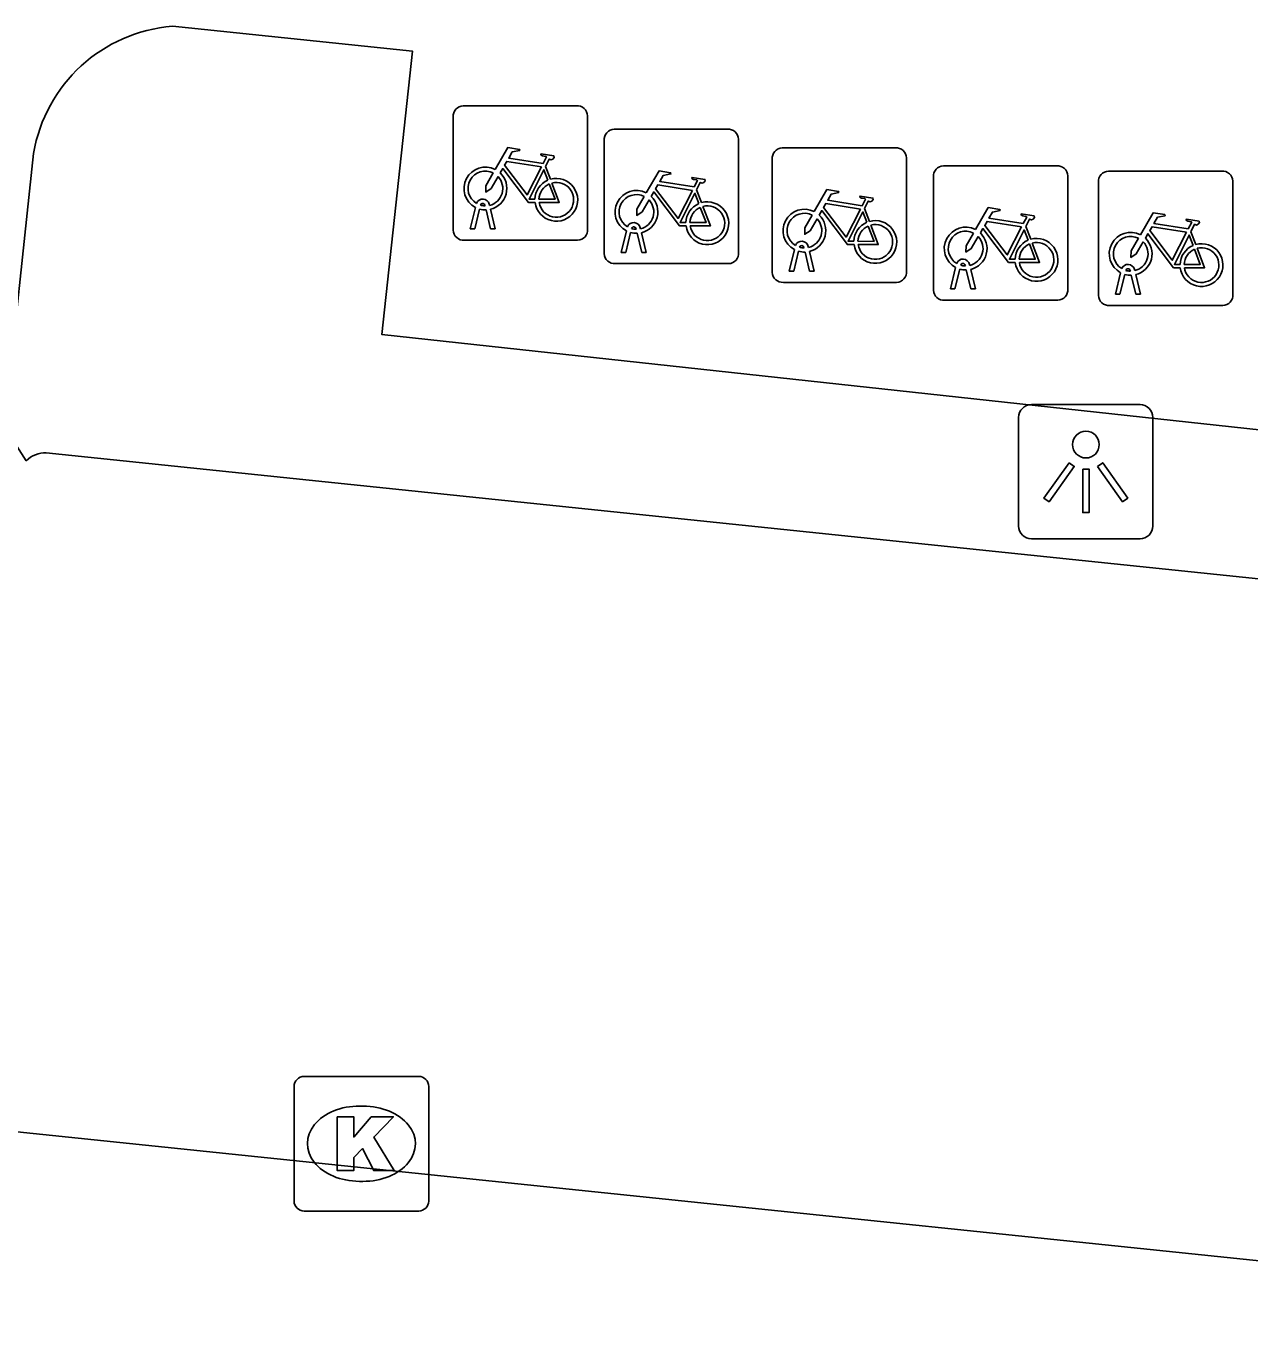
# Model space of a CAD drawing. Extents: x 162026 to 163499, y 387297 to 388169.
# Drawn here: x 162191.2 to 162200.29, y 388092.48 to 388102.26 of the extents above; entities that cross this region are included whole.
import ezdxf

# ---------------------------------------------------------------- set-up
doc = ezdxf.new("R2010")
doc.units = 0
for name, color, linetype in [('IMGEO_Fietsenrek', 7, 'Continuous'), ('IMGEO_Kolk', 7, 'Continuous'), ('IMGEO_Lichtpunt', 7, 'Continuous'), ('IMGEO_Parkeervlak_open', 7, 'Continuous'), ('IMGEO_Rijbaan_lokaal_open', 7, 'Continuous'), ('IMGEO_Voetpad_open', 7, 'Continuous')]:
    doc.layers.add(name, color=color, linetype=linetype)

msp = doc.modelspace()

# ---------------------------------------------------------------- linework, layer by layer
at = {"layer": 'IMGEO_Fietsenrek'}
for p, q in [((162194.4439, 388101.6665), (162195.2848, 388101.6665)), ((162195.2848, 388101.6665), (162194.4439, 388101.6665)), ((162194.3695, 388100.7419), (162194.3695, 388101.5828)), ((162194.3695, 388101.5828), (162194.3695, 388100.7419)), ((162195.3685, 388101.5921), (162195.3685, 388100.7512)), ((162195.3685, 388100.7512), (162195.3685, 388101.5921)), ((162195.5659, 388101.4925), (162196.4068, 388101.4925)), ((162196.4068, 388101.4925), (162195.5659, 388101.4925)), ((162195.4915, 388100.5679), (162195.4915, 388101.4088)), ((162195.4915, 388101.4088), (162195.4915, 388100.5679)), ((162196.4905, 388101.4181), (162196.4905, 388100.5772)), ((162196.4905, 388100.5772), (162196.4905, 388101.4181)), ((162196.8139, 388101.3535), (162197.6548, 388101.3535)), ((162197.6548, 388101.3535), (162196.8139, 388101.3535)), ((162197.7385, 388101.2791), (162197.7385, 388100.4382)), ((162197.7385, 388100.4382), (162197.7385, 388101.2791)), ((162195.0562, 388101.2162), (162195.0925, 388101.121)), ((162196.7395, 388100.4289), (162196.7395, 388101.2698)), ((162196.7395, 388101.2698), (162196.7395, 388100.4289)), ((162198.0119, 388101.2205), (162198.8528, 388101.2205)), ((162198.8528, 388101.2205), (162198.0119, 388101.2205)), ((162199.2379, 388101.1815), (162200.0788, 388101.1815)), ((162200.0788, 388101.1815), (162199.2379, 388101.1815)), ((162197.9375, 388100.2959), (162197.9375, 388101.1368)), ((162197.9375, 388101.1368), (162197.9375, 388100.2959)), ((162198.9365, 388101.1461), (162198.9365, 388100.3052)), ((162198.9365, 388100.3052), (162198.9365, 388101.1461)), ((162199.1635, 388100.2569), (162199.1635, 388101.0978)), ((162199.1635, 388101.0978), (162199.1635, 388100.2569)), ((162200.1625, 388101.1071), (162200.1625, 388100.2662)), ((162200.1625, 388100.2662), (162200.1625, 388101.1071)), ((162196.1782, 388101.0422), (162196.2145, 388100.947)), ((162194.4965, 388100.7513), (162194.5348, 388100.9113)), ((162194.5652, 388100.8991), (162194.5299, 388100.7513)), ((162194.6069, 388100.9229), (162194.6059, 388100.9272)), ((162194.648, 388100.7513), (162194.6141, 388100.893)), ((162194.6376, 388100.9344), (162194.6394, 388100.9265)), ((162194.6464, 388100.8973), (162194.6814, 388100.7513)), ((162197.4262, 388100.9032), (162197.4625, 388100.808)), ((162194.5299, 388100.7513), (162194.4965, 388100.7513)), ((162194.6814, 388100.7513), (162194.648, 388100.7513)), ((162195.6185, 388100.5773), (162195.6568, 388100.7373)), ((162195.6872, 388100.7251), (162195.6519, 388100.5773)), ((162195.7289, 388100.7489), (162195.7279, 388100.7532)), ((162195.77, 388100.5773), (162195.7361, 388100.719)), ((162195.7596, 388100.7604), (162195.7614, 388100.7525)), ((162195.7684, 388100.7233), (162195.8034, 388100.5773)), ((162198.6242, 388100.7702), (162198.6605, 388100.675)), ((162199.8502, 388100.7312), (162199.8865, 388100.636)), ((162195.2941, 388100.6675), (162194.4532, 388100.6675)), ((162194.4532, 388100.6675), (162195.2941, 388100.6675)), ((162196.8665, 388100.4383), (162196.9048, 388100.5983)), ((162196.9769, 388100.6099), (162196.9759, 388100.6142)), ((162197.0076, 388100.6214), (162197.0094, 388100.6135)), ((162196.4161, 388100.4935), (162195.5752, 388100.4935)), ((162195.5752, 388100.4935), (162196.4161, 388100.4935)), ((162195.6519, 388100.5773), (162195.6185, 388100.5773)), ((162195.8034, 388100.5773), (162195.77, 388100.5773)), ((162196.9352, 388100.5861), (162196.8999, 388100.4383)), ((162197.018, 388100.4383), (162196.9841, 388100.58)), ((162197.0164, 388100.5843), (162197.0514, 388100.4383)), ((162196.8999, 388100.4383), (162196.8665, 388100.4383)), ((162197.0514, 388100.4383), (162197.018, 388100.4383)), ((162198.0645, 388100.3053), (162198.1028, 388100.4653)), ((162198.1332, 388100.4531), (162198.0979, 388100.3053)), ((162198.1749, 388100.4769), (162198.1739, 388100.4812)), ((162198.216, 388100.3053), (162198.1821, 388100.447)), ((162198.2056, 388100.4884), (162198.2074, 388100.4805)), ((162198.2144, 388100.4513), (162198.2494, 388100.3053)), ((162199.2905, 388100.2663), (162199.3288, 388100.4263)), ((162199.3592, 388100.4141), (162199.3239, 388100.2663)), ((162199.4009, 388100.4379), (162199.3999, 388100.4422)), ((162199.442, 388100.2663), (162199.4081, 388100.408)), ((162199.4316, 388100.4494), (162199.4334, 388100.4415)), ((162199.4404, 388100.4123), (162199.4754, 388100.2663)), ((162197.6641, 388100.3545), (162196.8232, 388100.3545)), ((162196.8232, 388100.3545), (162197.6641, 388100.3545)), ((162198.0979, 388100.3053), (162198.0645, 388100.3053)), ((162198.2494, 388100.3053), (162198.216, 388100.3053)), ((162198.8621, 388100.2215), (162198.0212, 388100.2215)), ((162198.0212, 388100.2215), (162198.8621, 388100.2215)), ((162199.3239, 388100.2663), (162199.2905, 388100.2663)), ((162199.4754, 388100.2663), (162199.442, 388100.2663)), ((162200.0881, 388100.1825), (162199.2472, 388100.1825)), ((162199.2472, 388100.1825), (162200.0881, 388100.1825))]:
    msp.add_line(p, q, dxfattribs=at)
for points in [[(162194.6821, 388101.1932), (162194.7768, 388101.3567), (162194.863, 388101.3429), (162194.8647, 388101.3342), (162194.8086, 388101.3233), (162194.7824, 388101.278), (162195.0376, 388101.2372)], [(162195.0376, 388101.2372), (162195.0626, 388101.286), (162195.0575, 388101.29), (162195.0343, 388101.2937), (162195.0216, 388101.3012), (162195.0206, 388101.3043), (162195.0228, 388101.3089), (162195.1176, 388101.2938), (162195.1199, 388101.2835), (162195.1105, 388101.2711), (162195.0981, 388101.2647), (162195.0836, 388101.2709), (162195.0562, 388101.2162)], [(162194.9778, 388100.9485), (162194.9281, 388100.9486), (162194.7374, 388101.2003), (162194.7184, 388101.1675)], [(162195.0247, 388101.212), (162194.7679, 388101.253), (162194.7512, 388101.2242), (162194.9182, 388101.0039), (162195.0247, 388101.212)], [(162195.0727, 388101.114), (162195.0434, 388101.1908), (162194.934, 388100.9727), (162194.9767, 388100.9726)], [(162195.8041, 388101.0192), (162195.8988, 388101.1827), (162195.985, 388101.1689), (162195.9867, 388101.1602), (162195.9306, 388101.1493), (162195.9044, 388101.104), (162196.1596, 388101.0632)], [(162194.7028, 388101.1407), (162194.6512, 388101.0515), (162194.6113, 388101.0255), (162194.6125, 388101.073), (162194.667, 388101.1672)], [(162195.0067, 388100.9725), (162195.1266, 388100.9723), (162195.0834, 388101.0859)], [(162195.1032, 388101.0928), (162195.1582, 388100.9482), (162195.0081, 388100.9485)], [(162196.1467, 388101.038), (162195.8899, 388101.079), (162195.8732, 388101.0502), (162196.0402, 388100.8299), (162196.1467, 388101.038)], [(162196.1596, 388101.0632), (162196.1846, 388101.112), (162196.1795, 388101.116), (162196.1563, 388101.1197), (162196.1436, 388101.1272), (162196.1426, 388101.1303), (162196.1448, 388101.1349), (162196.2396, 388101.1198), (162196.2419, 388101.1095), (162196.2325, 388101.0971), (162196.2201, 388101.0907), (162196.2056, 388101.0969), (162196.1782, 388101.0422)], [(162195.8248, 388100.9667), (162195.7732, 388100.8775), (162195.7333, 388100.8515), (162195.7345, 388100.899), (162195.789, 388100.9932)], [(162196.0998, 388100.7745), (162196.0501, 388100.7746), (162195.8594, 388101.0263), (162195.8404, 388100.9935)], [(162196.1947, 388100.94), (162196.1654, 388101.0168), (162196.056, 388100.7987), (162196.0987, 388100.7986)], [(162197.0521, 388100.8802), (162197.1468, 388101.0437), (162197.233, 388101.0299), (162197.2347, 388101.0212), (162197.1786, 388101.0103), (162197.1524, 388100.965), (162197.4076, 388100.9242)], [(162197.4076, 388100.9242), (162197.4326, 388100.973), (162197.4275, 388100.977), (162197.4043, 388100.9807), (162197.3916, 388100.9882), (162197.3906, 388100.9913), (162197.3928, 388100.9959), (162197.4876, 388100.9808), (162197.4899, 388100.9705), (162197.4805, 388100.9581), (162197.4681, 388100.9517), (162197.4536, 388100.9579), (162197.4262, 388100.9032)], [(162196.1287, 388100.7985), (162196.2486, 388100.7983), (162196.2054, 388100.9119)], [(162196.2252, 388100.9188), (162196.2802, 388100.7742), (162196.1301, 388100.7745)], [(162197.3478, 388100.6355), (162197.2981, 388100.6356), (162197.1074, 388100.8873), (162197.0884, 388100.8545)], [(162197.3947, 388100.899), (162197.1379, 388100.94), (162197.1212, 388100.9112), (162197.2882, 388100.6909), (162197.3947, 388100.899)], [(162198.2501, 388100.7472), (162198.3448, 388100.9107), (162198.431, 388100.8969), (162198.4327, 388100.8882), (162198.3766, 388100.8773), (162198.3504, 388100.832), (162198.6056, 388100.7912)], [(162197.0728, 388100.8277), (162197.0212, 388100.7385), (162196.9813, 388100.7125), (162196.9825, 388100.76), (162197.037, 388100.8542)], [(162197.4427, 388100.801), (162197.4134, 388100.8778), (162197.304, 388100.6597), (162197.3467, 388100.6596)], [(162198.5927, 388100.766), (162198.3359, 388100.807), (162198.3192, 388100.7782), (162198.4862, 388100.5579), (162198.5927, 388100.766)], [(162198.6056, 388100.7912), (162198.6306, 388100.84), (162198.6255, 388100.844), (162198.6023, 388100.8477), (162198.5896, 388100.8552), (162198.5886, 388100.8583), (162198.5908, 388100.8629), (162198.6856, 388100.8478), (162198.6879, 388100.8375), (162198.6785, 388100.8251), (162198.6661, 388100.8187), (162198.6516, 388100.8249), (162198.6242, 388100.7702)], [(162199.4761, 388100.7082), (162199.5708, 388100.8717), (162199.657, 388100.8579), (162199.6587, 388100.8492), (162199.6026, 388100.8383), (162199.5764, 388100.793), (162199.8316, 388100.7522)], [(162199.8316, 388100.7522), (162199.8566, 388100.801), (162199.8515, 388100.805), (162199.8283, 388100.8087), (162199.8156, 388100.8162), (162199.8146, 388100.8193), (162199.8168, 388100.8239), (162199.9116, 388100.8088), (162199.9139, 388100.7985), (162199.9045, 388100.7861), (162199.8921, 388100.7797), (162199.8776, 388100.7859), (162199.8502, 388100.7312)], [(162197.3767, 388100.6595), (162197.4966, 388100.6593), (162197.4534, 388100.7729)], [(162197.4732, 388100.7798), (162197.5282, 388100.6352), (162197.3781, 388100.6355)], [(162198.2708, 388100.6947), (162198.2192, 388100.6055), (162198.1793, 388100.5795), (162198.1805, 388100.627), (162198.235, 388100.7212)], [(162198.5458, 388100.5025), (162198.4961, 388100.5026), (162198.3054, 388100.7543), (162198.2864, 388100.7215)], [(162198.6407, 388100.668), (162198.6114, 388100.7448), (162198.502, 388100.5267), (162198.5447, 388100.5266)], [(162199.7718, 388100.4635), (162199.7221, 388100.4636), (162199.5314, 388100.7153), (162199.5124, 388100.6825)], [(162199.8187, 388100.727), (162199.5619, 388100.768), (162199.5452, 388100.7392), (162199.7122, 388100.5189), (162199.8187, 388100.727)], [(162199.8667, 388100.629), (162199.8374, 388100.7058), (162199.728, 388100.4877), (162199.7707, 388100.4876)], [(162198.5747, 388100.5265), (162198.6946, 388100.5263), (162198.6514, 388100.6399)], [(162198.6712, 388100.6468), (162198.7262, 388100.5022), (162198.5761, 388100.5025)], [(162199.4968, 388100.6557), (162199.4452, 388100.5665), (162199.4053, 388100.5405), (162199.4065, 388100.588), (162199.461, 388100.6822)], [(162199.8007, 388100.4875), (162199.9206, 388100.4873), (162199.8774, 388100.6009)], [(162199.8972, 388100.6078), (162199.9522, 388100.4632), (162199.8021, 388100.4635)]]:
    msp.add_lwpolyline(points, dxfattribs=at)
for centre, radius, start, end in [((162194.4472, 388101.5886), 0.0779, 92.4484, 184.28452), ((162194.4472, 388101.5886), 0.0779, 92.4484, 184.28452), ((162195.2906, 388101.5888), 0.0779, 2.4484, 94.28452), ((162195.2906, 388101.5888), 0.0779, 2.4484, 94.28452), ((162195.5692, 388101.4146), 0.0779, 92.4484, 184.28452), ((162195.5692, 388101.4146), 0.0779, 92.4484, 184.28452), ((162196.4126, 388101.4148), 0.0779, 2.4484, 94.28452), ((162196.4126, 388101.4148), 0.0779, 2.4484, 94.28452), ((162196.8172, 388101.2756), 0.0779, 92.4484, 184.28452), ((162196.8172, 388101.2756), 0.0779, 92.4484, 184.28452), ((162197.6606, 388101.2758), 0.0779, 2.4484, 94.28452), ((162197.6606, 388101.2758), 0.0779, 2.4484, 94.28452), ((162194.6091, 388101.0519), 0.159, 62.67661, 242.13685), ((162194.6091, 388101.0519), 0.129, 63.31916, 238.90302), ((162198.0152, 388101.1426), 0.0779, 92.4484, 184.28452), ((162198.0152, 388101.1426), 0.0779, 92.4484, 184.28452), ((162198.8586, 388101.1428), 0.0779, 2.4484, 94.28452), ((162198.8586, 388101.1428), 0.0779, 2.4484, 94.28452), ((162199.2412, 388101.1036), 0.0779, 92.4484, 184.28452), ((162199.2412, 388101.1036), 0.0779, 92.4484, 184.28452), ((162200.0846, 388101.1038), 0.0779, 2.4484, 94.28452), ((162200.0846, 388101.1038), 0.0779, 2.4484, 94.28452), ((162194.6091, 388101.0519), 0.129, 283.60429, 43.43025), ((162194.6091, 388101.0519), 0.159, 283.5766, 46.60424), ((162195.1357, 388100.9679), 0.159, 113.3408, 178.32165), ((162195.1357, 388100.9679), 0.159, 187.0065, 105.77075), ((162195.1357, 388100.9679), 0.129, 113.92302, 177.95563), ((162195.1357, 388100.9679), 0.129, 188.67146, 104.58832), ((162195.7311, 388100.8779), 0.159, 62.67661, 242.13685), ((162195.7311, 388100.8779), 0.129, 63.31916, 238.90302), ((162195.7311, 388100.8779), 0.159, 283.5766, 46.60424), ((162194.5889, 388100.9233), 0.0499, 12.8025, 158.69338), ((162194.6091, 388101.0519), 0.159, 253.99666, 271.78671), ((162194.5889, 388100.9233), 0.0174, 12.8025, 163.45023), ((162194.6091, 388101.0519), 0.129, 253.41502, 269.02044), ((162195.7311, 388100.8779), 0.129, 283.60429, 43.43025), ((162196.2577, 388100.7939), 0.159, 113.3408, 178.32165), ((162196.2577, 388100.7939), 0.159, 187.0065, 105.77075), ((162196.2577, 388100.7939), 0.129, 113.92302, 177.95563), ((162196.2577, 388100.7939), 0.129, 188.67146, 104.58832), ((162196.9791, 388100.7389), 0.159, 62.67661, 242.13685), ((162195.7109, 388100.7493), 0.0499, 12.8025, 158.69338), ((162196.9791, 388100.7389), 0.129, 63.31916, 238.90302), ((162196.9791, 388100.7389), 0.129, 283.60429, 43.43025), ((162196.9791, 388100.7389), 0.159, 283.5766, 46.60424), ((162197.5057, 388100.6549), 0.159, 113.3408, 178.32165), ((162197.5057, 388100.6549), 0.159, 187.0065, 105.77075), ((162197.5057, 388100.6549), 0.129, 188.67146, 104.58832), ((162194.4474, 388100.7452), 0.0779, 182.4484, 274.28452), ((162194.4474, 388100.7452), 0.0779, 182.4484, 274.28452), ((162195.2908, 388100.7454), 0.0779, 272.4484, 4.28452), ((162195.2908, 388100.7454), 0.0779, 272.4484, 4.28452), ((162195.7311, 388100.8779), 0.159, 253.99666, 271.78671), ((162195.7109, 388100.7493), 0.0174, 12.8025, 163.45023), ((162195.7311, 388100.8779), 0.129, 253.41502, 269.02044), ((162197.5057, 388100.6549), 0.129, 113.92302, 177.95563), ((162198.1771, 388100.6059), 0.159, 62.67661, 242.13685), ((162198.1771, 388100.6059), 0.129, 63.31916, 238.90302), ((162198.1771, 388100.6059), 0.129, 283.60429, 43.43025), ((162198.1771, 388100.6059), 0.159, 283.5766, 46.60424), ((162199.4031, 388100.5669), 0.159, 62.67661, 242.13685), ((162199.4031, 388100.5669), 0.129, 63.31916, 238.90302), ((162196.9589, 388100.6103), 0.0499, 12.8025, 158.69338), ((162196.9589, 388100.6103), 0.0174, 12.8025, 163.45023), ((162196.9791, 388100.7389), 0.129, 253.41502, 269.02044), ((162198.7037, 388100.5219), 0.159, 113.3408, 178.32165), ((162198.7037, 388100.5219), 0.159, 187.0065, 105.77075), ((162198.7037, 388100.5219), 0.129, 113.92302, 177.95563), ((162198.7037, 388100.5219), 0.129, 188.67146, 104.58832), ((162199.4031, 388100.5669), 0.129, 283.60429, 43.43025), ((162199.4031, 388100.5669), 0.159, 283.5766, 46.60424), ((162199.9297, 388100.4829), 0.159, 113.3408, 178.32165), ((162199.9297, 388100.4829), 0.159, 187.0065, 105.77075), ((162199.9297, 388100.4829), 0.129, 113.92302, 177.95563), ((162199.9297, 388100.4829), 0.129, 188.67146, 104.58832), ((162195.5694, 388100.5712), 0.0779, 182.4484, 274.28452), ((162195.5694, 388100.5712), 0.0779, 182.4484, 274.28452), ((162196.4128, 388100.5714), 0.0779, 272.4484, 4.28452), ((162196.4128, 388100.5714), 0.0779, 272.4484, 4.28452), ((162196.9791, 388100.7389), 0.159, 253.99666, 271.78671), ((162198.1569, 388100.4773), 0.0499, 12.8025, 158.69338), ((162198.1569, 388100.4773), 0.0174, 12.8025, 163.45023), ((162196.8174, 388100.4322), 0.0779, 182.4484, 274.28452), ((162196.8174, 388100.4322), 0.0779, 182.4484, 274.28452), ((162197.6608, 388100.4324), 0.0779, 272.4484, 4.28452), ((162197.6608, 388100.4324), 0.0779, 272.4484, 4.28452), ((162198.1771, 388100.6059), 0.159, 253.99666, 271.78671), ((162198.1771, 388100.6059), 0.129, 253.41502, 269.02044), ((162199.3829, 388100.4383), 0.0499, 12.8025, 158.69338), ((162199.4031, 388100.5669), 0.159, 253.99666, 271.78671), ((162199.3829, 388100.4383), 0.0174, 12.8025, 163.45023), ((162199.4031, 388100.5669), 0.129, 253.41502, 269.02044), ((162198.0154, 388100.2992), 0.0779, 182.4484, 274.28452), ((162198.0154, 388100.2992), 0.0779, 182.4484, 274.28452), ((162198.8588, 388100.2994), 0.0779, 272.4484, 4.28452), ((162198.8588, 388100.2994), 0.0779, 272.4484, 4.28452), ((162199.2414, 388100.2602), 0.0779, 182.4484, 274.28452), ((162199.2414, 388100.2602), 0.0779, 182.4484, 274.28452), ((162200.0848, 388100.2604), 0.0779, 272.4484, 4.28452), ((162200.0848, 388100.2604), 0.0779, 272.4484, 4.28452)]:
    msp.add_arc(centre, radius, start, end, dxfattribs=at)
at = {"layer": 'IMGEO_Kolk'}
for p, q in [((162193.2619, 388094.4555), (162194.1141, 388094.4555)), ((162193.1875, 388093.5289), (162193.1875, 388094.3811)), ((162194.1885, 388094.3811), (162194.1885, 388093.5289)), ((162193.6755, 388094.2347), (162193.7005, 388094.2347)), ((162193.6975, 388093.6753), (162193.6726, 388093.6753)), ((162194.1141, 388093.4545), (162193.2619, 388093.4545))]:
    msp.add_line(p, q, dxfattribs=at)
for points in [[(162193.2619, 388094.4555), (162194.1141, 388094.4555)], [(162193.1875, 388093.5289), (162193.1875, 388094.3811)], [(162194.1885, 388094.3811), (162194.1885, 388093.5289)], [(162193.5077, 388094.155), (162193.6312, 388094.155), (162193.6312, 388094.0038), (162193.7608, 388094.155), (162193.9254, 388094.155), (162193.7793, 388094.0041), (162193.9319, 388093.755), (162193.7796, 388093.755), (162193.6953, 388093.9192), (162193.6312, 388093.8522), (162193.6312, 388093.755), (162193.5077, 388093.755), (162193.5077, 388094.155)], [(162194.1141, 388093.4545), (162193.2619, 388093.4545)]]:
    msp.add_lwpolyline(points, dxfattribs=at)
for centre, start, end in [((162193.264, 388094.379), 91.55205, 178.44795), ((162193.264, 388094.379), 91.55205, 178.44795), ((162194.112, 388094.379), 1.55205, 88.44795), ((162194.112, 388094.379), 1.55205, 88.44795), ((162193.264, 388093.531), 181.55205, 268.44795), ((162193.264, 388093.531), 181.55205, 268.44795), ((162194.112, 388093.531), 271.55205, 358.44795), ((162194.112, 388093.531), 271.55205, 358.44795)]:
    msp.add_arc(centre, 0.0765, start, end, dxfattribs=at)
for centre, major_axis, ratio, start_param, end_param in [((162193.674, 388093.955), (-0.3872, 0.002), 0.722429, 4.712389, 7.853982), ((162193.699, 388093.955), (-0.3901, 0.002), 0.717154, 1.570796, 4.712389)]:
    msp.add_ellipse(centre, major_axis=major_axis, ratio=ratio, start_param=start_param, end_param=end_param, dxfattribs=at)
at = {"layer": 'IMGEO_Lichtpunt'}
for p, q in [((162199.4726, 388099.4461), (162198.6655, 388099.4461)), ((162199.4726, 388099.4461), (162198.6655, 388099.4461)), ((162198.5708, 388099.3515), (162198.5708, 388098.5443)), ((162198.5708, 388099.3515), (162198.5708, 388098.5443)), ((162199.5673, 388098.5443), (162199.5673, 388099.3515)), ((162199.5673, 388098.5443), (162199.5673, 388099.3515)), ((162198.6655, 388098.4497), (162199.4726, 388098.4497)), ((162198.6655, 388098.4497), (162199.4726, 388098.4497))]:
    msp.add_line(p, q, dxfattribs=at)
for points in [[(162198.9452, 388099.0148), (162198.9837, 388098.9873), (162198.7964, 388098.7249), (162198.7579, 388098.7524), (162198.9452, 388099.0148)], [(162199.0467, 388098.9671), (162199.094, 388098.9671), (162199.094, 388098.6447), (162199.0467, 388098.6447), (162199.0467, 388098.9671)], [(162199.1566, 388098.9871), (162199.1952, 388099.0145), (162199.3819, 388098.7516), (162199.3433, 388098.7242), (162199.1566, 388098.9871)]]:
    msp.add_lwpolyline(points, dxfattribs=at)
msp.add_circle((162199.0704, 388099.1494), 0.0994, dxfattribs=at)
for centre, start, end in [((162198.6655, 388099.3515), 90, 180), ((162198.6655, 388099.3515), 90, 180), ((162199.4726, 388099.3515), 0, 90), ((162199.4726, 388099.3515), 0, 90), ((162198.6655, 388098.5443), 180, 270), ((162198.6655, 388098.5443), 180, 270), ((162199.4726, 388098.5443), 270, 0), ((162199.4726, 388098.5443), 270, 360)]:
    msp.add_arc(centre, 0.0946, start, end, dxfattribs=at)
at = {"layer": 'IMGEO_Parkeervlak_open'}
msp.add_lwpolyline([(162191.346, 388099.088), (162206.095, 388097.556)], dxfattribs=at)
msp.add_arc((162191.3396, 388098.8889), 0.1992, 88.16569, 135.30357, dxfattribs=at)
at = {"layer": 'IMGEO_Rijbaan_lokaal_open'}
msp.add_lwpolyline([(162206.154, 388092.484), (162189.649, 388094.196)], dxfattribs=at)
at = {"layer": 'IMGEO_Voetpad_open'}
for points in [[(162192.283, 388102.257), (162194.068, 388102.072), (162193.839, 388099.968), (162206.031, 388098.642), (162206.262, 388100.723), (162208.292, 388100.515)], [(162191.198, 388099.029), (162191.035, 388099.282), (162191.252, 388101.313)]]:
    msp.add_lwpolyline(points, dxfattribs=at)
msp.add_arc((162192.3729, 388101.1238), 1.1368, 94.53614, 170.41929, dxfattribs=at)

doc.saveas('drawing.dxf')
